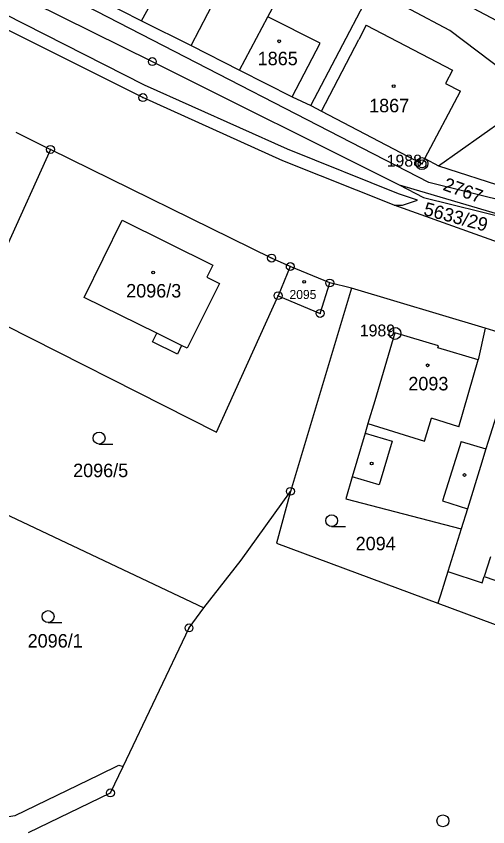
# Model space of a CAD drawing. Extents: x -644096 to -634268, y -1141430 to -1133463.
# Drawn here: x -638273.1 to -638213.5, y -1139143.1 to -1139040.8 of the extents above; entities that cross this region are included whole.
import ezdxf

# ---------------------------------------------------------------- set-up
doc = ezdxf.new("R2010")
doc.units = 0
for name, color, linetype in [('_CIVIL_CONSTRUCTION', 7, 'Continuous'), ('B_Hranice _3D', 7, 'Continuous'), ('M_Svah_Nasyp', 7, 'Continuous'), ('M_Svah_Zarez', 7, 'Continuous'), ('svrsek_osa_sjezdy', 7, 'Continuous'), ('svrsek_osa_terminal_VRT', 7, 'Continuous'), ('svrsek_osa_VRT', 7, 'Continuous'), ('terminal_VRT', 7, 'Continuous')]:
    doc.layers.add(name, color=color, linetype=linetype)

msp = doc.modelspace()

# ---------------------------------------------------------------- linework, layer by layer
at = {"layer": '_CIVIL_CONSTRUCTION'}
for centre, radius in [((-638255.88, -1139046.51), 0.5), ((-638255.88, -1139046.51), 0.0303), ((-638257.07, -1139051.05), 0.5), ((-638257.07, -1139051.05), 0.0303), ((-638268.74, -1139057.6), 0.5), ((-638268.74, -1139057.6), 0.0303), ((-638221.85, -1139059.38), 0.75), ((-638221.83, -1139059.42), 0.5), ((-638221.85, -1139059.38), 0.03), ((-638221.83, -1139059.42), 0.0303), ((-638240.82, -1139071.31), 0.5), ((-638240.82, -1139071.31), 0.0303), ((-638238.46, -1139072.37), 0.5), ((-638238.46, -1139072.37), 0.0303), ((-638233.48, -1139074.45), 0.5), ((-638233.48, -1139074.45), 0.0303), ((-638240, -1139076.05), 0.5), ((-638240, -1139076.05), 0.0303), ((-638234.7, -1139078.29), 0.5), ((-638234.7, -1139078.29), 0.0303), ((-638225.24, -1139080.81), 0.75), ((-638225.24, -1139080.81), 0.03), ((-638238.45, -1139100.74), 0.5), ((-638238.45, -1139100.74), 0.0303), ((-638251.25, -1139117.98), 0.5), ((-638251.25, -1139117.98), 0.0303), ((-638261.17, -1139138.8), 0.5), ((-638261.17, -1139138.8), 0.0303)]:
    msp.add_circle(centre, radius, dxfattribs=at)
at = {"layer": 'B_Hranice _3D'}
for points in [[(-638290.09, -1139029.58), (-638255.88, -1139046.51), (-638224.7, -1139062.08), (-638221.65, -1139063.68), (-638210.76, -1139066.34), (-638210.15, -1139066.37), (-638203, -1139066.73), (-638144.23, -1139084.24), (-638143.42, -1139085.34), (-638143.34, -1139087.26), (-638141.07, -1139090.23), (-638094.91, -1139103.3)], [(-638210.45, -1139064.38), (-638220.98, -1139061.78), (-638264.27, -1139039.46)]]:
    msp.add_lwpolyline(points, dxfattribs=at)
at = {"layer": 'M_Svah_Nasyp'}
for p, q in [((-638234.67, -1139044.19), (-638241.31, -1139040.85)), ((-638228.88, -1139041.92), (-638229.83, -1139043.74)), ((-638228.88, -1139041.92), (-638218, -1139047.58)), ((-638238.22, -1139050.96), (-638234.67, -1139044.19)), ((-638234.54, -1139052.78), (-638229.83, -1139043.74)), ((-638218, -1139047.58), (-638218.85, -1139049.29)), ((-638218.85, -1139049.29), (-638216.98, -1139050.24)), ((-638221.46, -1139058.73), (-638216.98, -1139050.24)), ((-638264.47, -1139076.28), (-638259.67, -1139066.52)), ((-638259.67, -1139066.52), (-638248.24, -1139072.19)), ((-638248.24, -1139072.19), (-638249.01, -1139073.71)), ((-638249.01, -1139073.71), (-638247.42, -1139074.5)), ((-638247.42, -1139074.5), (-638251.5, -1139082.67)), ((-638255.31, -1139080.77), (-638264.47, -1139076.28)), ((-638255.86, -1139081.86), (-638255.31, -1139080.77)), ((-638252.18, -1139082.33), (-638255.31, -1139080.77)), ((-638252.72, -1139083.42), (-638255.86, -1139081.86)), ((-638252.18, -1139082.33), (-638252.72, -1139083.42)), ((-638251.5, -1139082.67), (-638252.18, -1139082.33)), ((-638217.2, -1139092.59), (-638214.76, -1139084.15)), ((-638221.51, -1139094.39), (-638220.64, -1139091.51)), ((-638217.2, -1139092.59), (-638220.64, -1139091.51)), ((-638228.66, -1139092.18), (-638221.51, -1139094.39)), ((-638229.02, -1139093.41), (-638225.61, -1139094.4)), ((-638225.61, -1139094.4), (-638227.26, -1139099.93)), ((-638216.87, -1139094.44), (-638219.25, -1139101.93)), ((-638216.87, -1139094.44), (-638213.78, -1139095.39)), ((-638227.26, -1139099.93), (-638230.64, -1139098.92)), ((-638219.25, -1139101.93), (-638216.11, -1139102.94)), ((-638213.18, -1139109.01), (-638213.98, -1139111.49))]:
    msp.add_line(p, q, dxfattribs=at)
at = {"layer": 'M_Svah_Zarez'}
for centre in [(-638239.87, -1139043.95), (-638225.41, -1139049.61), (-638255.77, -1139073.13), (-638236.7, -1139074.3), (-638221.12, -1139084.84), (-638228.19, -1139097.24), (-638216.46, -1139098.68)]:
    msp.add_circle(centre, 0.175, dxfattribs=at)
at = {"layer": 'svrsek_osa_sjezdy'}
for p, q in [((-638262.6, -1139094.77), (-638260.85, -1139094.77)), ((-638233.24, -1139105.19), (-638231.49, -1139105.19)), ((-638269.04, -1139117.29), (-638267.29, -1139117.29))]:
    msp.add_line(p, q, dxfattribs=at)
for centre in [(-638262.6, -1139094.02), (-638233.24, -1139104.44), (-638269.04, -1139116.54), (-638219.2, -1139142.32)]:
    msp.add_circle(centre, 0.75, dxfattribs=at)
at = {"layer": 'svrsek_osa_terminal_VRT'}
msp.add_arc((-642050.26, -1145189.6), 8802.25, 41.413152, 75.317049, dxfattribs=at)
at = {"layer": 'terminal_VRT'}
for p, q in [((-638257.24, -1139041.38), (-638250.13, -1139028.13)), ((-638250.96, -1139044.5), (-638243.89, -1139030.79)), ((-638235.88, -1139052.06), (-638228.16, -1139037.32)), ((-638257.24, -1139041.38), (-638250.96, -1139044.5)), ((-638250.96, -1139044.5), (-638244.87, -1139047.59)), ((-638273.12, -1139055.4), (-638268.74, -1139057.6)), ((-638219.76, -1139059.66), (-638206.55, -1139063.92)), ((-638209.5, -1139070.31), (-638225.33, -1139064.64)), ((-638238.46, -1139072.37), (-638240, -1139076.05)), ((-638233.48, -1139074.45), (-638238.46, -1139072.37)), ((-638230.75, -1139075.1), (-638238.45, -1139100.74)), ((-638230.75, -1139075.1), (-638233.48, -1139074.45)), ((-638213.86, -1139080.16), (-638230.75, -1139075.1)), ((-638209.41, -1139081.49), (-638213.86, -1139080.16)), ((-638286.95, -1139097.7), (-638249.36, -1139115.43)), ((-638216.89, -1139105.46), (-638218.56, -1139110.87)), ((-638219.83, -1139114.85), (-638205.42, -1139120.2)), ((-638251.25, -1139117.98), (-638249.36, -1139115.43)), ((-638259.58, -1139135.46), (-638251.25, -1139117.98)), ((-638261.17, -1139138.8), (-638259.58, -1139135.46)), ((-638271.5, -1139143.78), (-638261.17, -1139138.8))]:
    msp.add_line(p, q, dxfattribs=at)
for points in [[(-638225.33, -1139064.64), (-638224.28, -1139064.64), (-638222.39, -1139063.99), (-638224.82, -1139063.21), (-638238.83, -1139057.58), (-638256.87, -1139049.5), (-638274.49, -1139040.52), (-638292.27, -1139031.49), (-638310.16, -1139022.4), (-638327.97, -1139013.35), (-638344.31, -1139005.2), (-638363.7, -1138995.36), (-638383.28, -1138985.5), (-638385.92, -1138983.8), (-638385.98, -1138982.81), (-638386.94, -1138982.17), (-638387.17, -1138983.49), (-638386.98, -1138984.51), (-638386.39, -1138985.39), (-638385.64, -1138986.07)], [(-638225.33, -1139064.64), (-638239.39, -1139059.02), (-638257.07, -1139051.05), (-638293.25, -1139032.91), (-638337.38, -1139010.51), (-638347.28, -1139005.5), (-638385.64, -1138986.07)], [(-638341.51, -1139004.8), (-638290.09, -1139029.58), (-638255.88, -1139046.51), (-638224.7, -1139062.08), (-638138.72, -1139087.44)], [(-638207.33, -1139029.79), (-638210.39, -1139032.24), (-638211.18, -1139031.77), (-638212.94, -1139035.15), (-638215.39, -1139039.75), (-638207.96, -1139043.67), (-638211.43, -1139047.8), (-638218.32, -1139042.57), (-638228.16, -1139037.32)], [(-638244.87, -1139047.59), (-638241.31, -1139040.85), (-638238.92, -1139036.44), (-638235.95, -1139030.96)], [(-638264.4, -1139037.65), (-638262.56, -1139038.62), (-638257.24, -1139041.38)], [(-638219.76, -1139059.66), (-638211.56, -1139053.85), (-638200.27, -1139042.51), (-638197.8, -1139040)], [(-638244.87, -1139047.59), (-638238.22, -1139050.96), (-638235.88, -1139052.06)], [(-638235.88, -1139052.06), (-638234.54, -1139052.78), (-638221.83, -1139059.42), (-638221.46, -1139058.73), (-638219.76, -1139059.66)], [(-638268.74, -1139057.6), (-638274.26, -1139069.8), (-638277.91, -1139078.06)], [(-638238.46, -1139072.37), (-638240.82, -1139071.31), (-638268.74, -1139057.6)], [(-638240, -1139076.05), (-638234.7, -1139078.29), (-638233.48, -1139074.45)], [(-638277.91, -1139078.06), (-638247.78, -1139093.26), (-638240, -1139076.05)], [(-638213.86, -1139080.16), (-638214.76, -1139084.15), (-638219.84, -1139082.62), (-638219.77, -1139082.38), (-638225.28, -1139080.72), (-638227.81, -1139089.3), (-638228.66, -1139092.18), (-638229.02, -1139093.41), (-638230.64, -1139098.92), (-638231.45, -1139101.68), (-638216.89, -1139105.46)], [(-638209.41, -1139081.49), (-638210.63, -1139085.39), (-638213.49, -1139094.44), (-638213.78, -1139095.39), (-638214.45, -1139097.61), (-638216.11, -1139102.94), (-638216.89, -1139105.46)], [(-638249.36, -1139115.43), (-638244.68, -1139109.42), (-638238.45, -1139100.74)], [(-638238.45, -1139100.74), (-638240.19, -1139107.3), (-638219.83, -1139114.85)], [(-638218.56, -1139110.87), (-638219.48, -1139113.84), (-638219.83, -1139114.85)], [(-638218.56, -1139110.87), (-638214.23, -1139112.28), (-638213.98, -1139111.49), (-638212.62, -1139111.94), (-638210.49, -1139112.76), (-638203.94, -1139115.27)], [(-638262.59, -1139136.52), (-638260.11, -1139135.3), (-638259.58, -1139135.46)], [(-638279.16, -1139142.53), (-638273.19, -1139141.64), (-638262.59, -1139136.52)]]:
    msp.add_lwpolyline(points, dxfattribs=at)

# ---------------------------------------------------------------- texts
at = {"layer": '_CIVIL_CONSTRUCTION'}
for s, p in [('1988', (-638226.3, -1139059.76)), ('1989', (-638229.69, -1139081.19))]:
    msp.add_text(s, height=1.5, dxfattribs=at).set_placement(p)
at = {"layer": 'svrsek_osa_VRT'}
for s, height, p in [('1865', 1.7, (-638242.58, -1139046.97)), ('1867', 1.7, (-638228.51, -1139052.91)), ('2096/3', 1.7, (-638259.18, -1139076.28)), ('2095', 1.14, (-638238.56, -1139076.47)), ('2093', 1.7, (-638223.56, -1139088)), ('2096/5', 1.7, (-638265.88, -1139098.95)), ('2094', 1.7, (-638230.21, -1139108.18)), ('2096/1', 1.7, (-638271.62, -1139120.45))]:
    msp.add_text(s, height=height, dxfattribs=at).set_placement(p)
for s, rotation, p in [('2767', 340, (-638219.3, -1139062.68)), ('5633/29', 345, (-638221.74, -1139065.85))]:
    msp.add_text(s, height=1.7, rotation=rotation, dxfattribs=at).set_placement(p)

doc.saveas('drawing.dxf')
